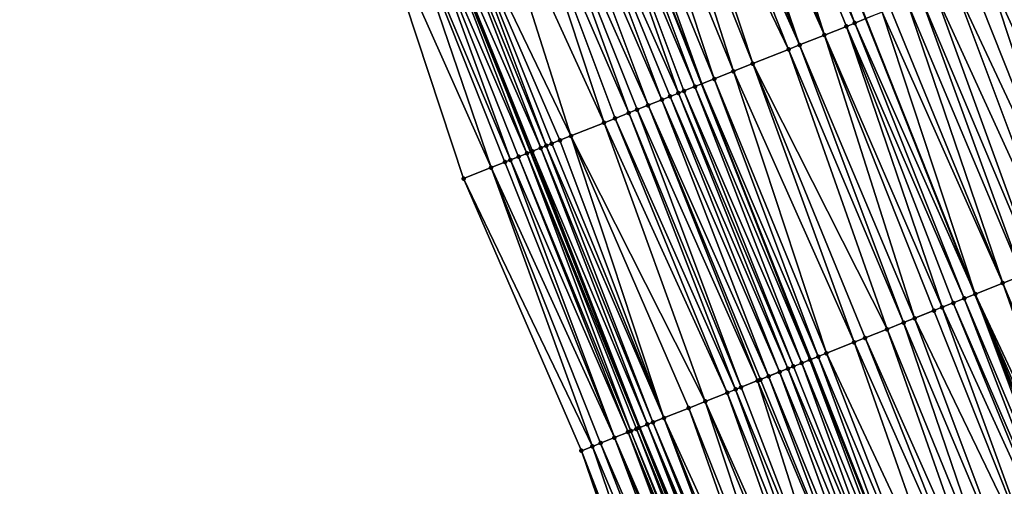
# Model space of a CAD drawing. Header units: feet. Extents: x 2004186 to 2014793, y 836912 to 864902.
# Tile 338 of 656: x 2010293 to 2010360, y 848003 to 848034. Entities that reach past the tile are written whole.
import ezdxf

# ---------------------------------------------------------------- set-up
doc = ezdxf.new("R2010")
doc.units = ezdxf.units.FT
doc.header["$LTSCALE"] = 100
doc.header["$MEASUREMENT"] = 0
for name, color, linetype, lineweight in [('EP_Travel Lane', 5, 'Continuous', 40), ('GPL_Skip Line', 2, 'Continuous', 40), ('Road Shots', 4, 'Continuous', 200), ('Road X-Section', 30, 'Continuous', 13)]:
    doc.layers.add(name, color=color, linetype=linetype, lineweight=lineweight)
doc.layers.add('I-77 SB_MM21-27-Surface-Border', color=7, linetype='Continuous')
doc.layers.add('I-77 SB_MM21-27-Surface-TIN', color=7, linetype='Continuous')

msp = doc.modelspace()

# ---------------------------------------------------------------- linework, layer by layer
at = {"layer": 'EP_Travel Lane'}
msp.add_polyline3d([(2010411.276, 847801.616, 431.595), (2010404.664, 847820.491, 431.522), (2010398.053, 847839.367, 431.475), (2010391.291, 847857.865, 431.417), (2010384.406, 847876.642, 431.317), (2010377.52, 847895.419, 431.27), (2010370.635, 847914.197, 431.197), (2010363.638, 847932.6, 431.121), (2010356.529, 847951.294, 431.115), (2010349.419, 847969.987, 431.051), (2010342.428, 847988.34, 430.991), (2010335.069, 848006.937, 430.901), (2010327.71, 848025.534, 430.829), (2010320.351, 848044.13, 430.754), (2010313.097, 848062.391, 430.678), (2010305.39, 848080.847, 430.599), (2010297.684, 848099.302, 430.516)], dxfattribs=at)
at = {"layer": 'GPL_Skip Line'}
for points in [[(2010434.28, 847809.712, 432.552), (2010427.643, 847828.579, 432.474), (2010421.007, 847847.445, 432.405), (2010414.147, 847866.232, 432.341), (2010407.274, 847885.014, 432.284), (2010400.401, 847903.796, 432.218), (2010393.528, 847922.577, 432.171), (2010386.419, 847941.271, 432.094), (2010379.307, 847959.964, 432.039), (2010372.195, 847978.656, 431.971), (2010365.075, 847997.346, 431.906), (2010357.687, 848015.931, 431.825), (2010350.299, 848034.517, 431.751), (2010342.911, 848053.102, 431.706), (2010335.503, 848071.679, 431.653), (2010327.846, 848090.155, 431.584), (2010320.19, 848108.632, 431.497)], [(2010422.965, 847805.73, 432.099), (2010416.328, 847824.596, 432.026), (2010409.691, 847843.463, 431.963), (2010402.876, 847862.106, 431.901), (2010395.993, 847880.884, 431.815), (2010389.11, 847899.662, 431.775), (2010382.227, 847918.44, 431.723), (2010375.191, 847936.997, 431.655), (2010368.098, 847955.698, 431.597), (2010361.006, 847974.398, 431.55), (2010353.967, 847992.929, 431.476), (2010346.606, 848011.525, 431.398), (2010339.244, 848030.12, 431.325), (2010331.882, 848048.716, 431.282), (2010324.562, 848067.144, 431.226), (2010316.894, 848085.615, 431.142), (2010309.226, 848104.087, 431.055)]]:
    msp.add_polyline3d(points, dxfattribs=at)
at = {"layer": 'I-77 SB_MM21-27-Surface-Border', "color": 3, "linetype": 'ByBlock', "lineweight": -2}
msp.add_polyline3d([(2010407.114, 847800.151, 431.433), (2010401.986, 847819.549, 431.433), (2010394.029, 847837.95, 431.331), (2010387.102, 847856.332, 431.256), (2010380.605, 847875.251, 431.165), (2010372.981, 847893.758, 431.066), (2010365.732, 847912.402, 430.983), (2010358.569, 847930.67, 430.918), (2010351.456, 847949.363, 430.882), (2010344.718, 847968.198, 430.839), (2010337.57, 847986.408, 430.761), (2010331.112, 848005.363, 430.703), (2010323.166, 848023.727, 430.602), (2010316.893, 848042.755, 430.572), (2010309.267, 848060.803, 430.487), (2010301.796, 848079.356, 430.426), (2010293.216, 848097.45, 430.322)], dxfattribs=at)
at = {"layer": 'I-77 SB_MM21-27-Surface-TIN', "color": 128, "linetype": 'ByBlock', "lineweight": -2}
for points in [[(2010341.424, 848052.511, 431.653), (2010340.123, 848051.993, 431.592), (2010347.511, 848033.408, 431.639)], [(2010342.539, 848052.954, 431.693), (2010341.424, 848052.511, 431.653), (2010349.556, 848034.221, 431.729)], [(2010341.424, 848052.511, 431.653), (2010348.998, 848033.999, 431.71), (2010349.556, 848034.221, 431.729)], [(2010341.424, 848052.511, 431.653), (2010347.511, 848033.408, 431.639), (2010348.998, 848033.999, 431.71)], [(2010342.539, 848052.954, 431.693), (2010349.556, 848034.221, 431.729), (2010350.299, 848034.517, 431.751)], [(2010340.123, 848051.993, 431.592), (2010339.38, 848051.698, 431.567), (2010347.511, 848033.408, 431.639)], [(2010338.636, 848051.402, 431.537), (2010337.707, 848051.033, 431.503), (2010345.839, 848032.743, 431.57)], [(2010339.38, 848051.698, 431.567), (2010338.636, 848051.402, 431.537), (2010345.839, 848032.743, 431.57)], [(2010339.38, 848051.698, 431.567), (2010345.839, 848032.743, 431.57), (2010347.511, 848033.408, 431.639)], [(2010336.406, 848050.515, 431.453), (2010335.291, 848050.072, 431.41), (2010342.679, 848031.487, 431.449)], [(2010337.707, 848051.033, 431.503), (2010336.406, 848050.515, 431.453), (2010345.095, 848032.447, 431.546)], [(2010336.406, 848050.515, 431.453), (2010342.679, 848031.487, 431.449), (2010345.095, 848032.447, 431.546)], [(2010337.707, 848051.033, 431.503), (2010345.095, 848032.447, 431.546), (2010345.839, 848032.743, 431.57)], [(2010335.291, 848050.072, 431.41), (2010333.804, 848049.481, 431.353), (2010341.379, 848030.969, 431.405)], [(2010335.291, 848050.072, 431.41), (2010341.379, 848030.969, 431.405), (2010342.679, 848031.487, 431.449)], [(2010333.804, 848049.481, 431.353), (2010332.504, 848048.963, 431.308), (2010340.078, 848030.452, 431.36)], [(2010333.804, 848049.481, 431.353), (2010340.078, 848030.452, 431.36), (2010341.379, 848030.969, 431.405)], [(2010331.76, 848048.668, 431.276), (2010331.017, 848048.372, 431.239), (2010338.777, 848029.935, 431.304)], [(2010331.76, 848048.668, 431.276), (2010339.244, 848030.12, 431.325), (2010331.882, 848048.716, 431.282)], [(2010331.76, 848048.668, 431.276), (2010338.777, 848029.935, 431.304), (2010339.244, 848030.12, 431.325)], [(2010332.504, 848048.963, 431.308), (2010331.882, 848048.716, 431.282), (2010339.244, 848030.12, 431.325)], [(2010332.504, 848048.963, 431.308), (2010339.244, 848030.12, 431.325), (2010340.078, 848030.452, 431.36)], [(2010329.53, 848047.781, 431.157), (2010328.601, 848047.411, 431.109), (2010336.547, 848029.048, 431.187)], [(2010331.017, 848048.372, 431.239), (2010329.53, 848047.781, 431.157), (2010337.662, 848029.491, 431.245)], [(2010329.53, 848047.781, 431.157), (2010337.104, 848029.269, 431.212), (2010337.662, 848029.491, 431.245)], [(2010329.53, 848047.781, 431.157), (2010336.547, 848029.048, 431.187), (2010337.104, 848029.269, 431.212)], [(2010331.017, 848048.372, 431.239), (2010338.033, 848029.639, 431.269), (2010338.777, 848029.935, 431.304)], [(2010331.017, 848048.372, 431.239), (2010337.662, 848029.491, 431.245), (2010338.033, 848029.639, 431.269)], [(2010328.601, 848047.411, 431.109), (2010327.486, 848046.968, 431.06), (2010335.617, 848028.678, 431.153)], [(2010328.601, 848047.411, 431.109), (2010335.617, 848028.678, 431.153), (2010336.547, 848029.048, 431.187)], [(2010326.371, 848046.524, 431.02), (2010324.326, 848045.711, 430.94), (2010332.644, 848027.496, 431.039)], [(2010327.486, 848046.968, 431.06), (2010326.371, 848046.524, 431.02), (2010334.316, 848028.161, 431.096)], [(2010326.371, 848046.524, 431.02), (2010333.387, 848027.791, 431.064), (2010334.316, 848028.161, 431.096)], [(2010326.371, 848046.524, 431.02), (2010332.644, 848027.496, 431.039), (2010333.387, 848027.791, 431.064)], [(2010327.486, 848046.968, 431.06), (2010334.874, 848028.383, 431.118), (2010335.617, 848028.678, 431.153)], [(2010327.486, 848046.968, 431.06), (2010334.316, 848028.161, 431.096), (2010334.874, 848028.383, 431.118)], [(2010324.326, 848045.711, 430.94), (2010321.725, 848044.677, 430.831), (2010330.414, 848026.609, 430.946)], [(2010324.326, 848045.711, 430.94), (2010330.414, 848026.609, 430.946), (2010332.644, 848027.496, 431.039)], [(2010321.167, 848044.455, 430.803), (2010320.351, 848044.13, 430.754), (2010328.369, 848025.796, 430.873)], [(2010321.725, 848044.677, 430.831), (2010321.167, 848044.455, 430.803), (2010328.741, 848025.944, 430.893)], [(2010321.167, 848044.455, 430.803), (2010328.369, 848025.796, 430.873), (2010328.741, 848025.944, 430.893)], [(2010321.725, 848044.677, 430.831), (2010329.67, 848026.313, 430.92), (2010330.414, 848026.609, 430.946)], [(2010321.725, 848044.677, 430.831), (2010329.113, 848026.092, 430.905), (2010329.67, 848026.313, 430.92)], [(2010321.725, 848044.677, 430.831), (2010328.741, 848025.944, 430.893), (2010329.113, 848026.092, 430.905)], [(2010319.495, 848043.79, 430.713), (2010318.565, 848043.42, 430.662), (2010326.325, 848024.983, 430.752)], [(2010320.238, 848044.086, 430.747), (2010319.495, 848043.79, 430.713), (2010327.44, 848025.426, 430.814)], [(2010319.495, 848043.79, 430.713), (2010326.883, 848025.205, 430.788), (2010327.44, 848025.426, 430.814)], [(2010319.495, 848043.79, 430.713), (2010326.325, 848024.983, 430.752), (2010326.883, 848025.205, 430.788)], [(2010320.238, 848044.086, 430.747), (2010327.71, 848025.534, 430.829), (2010320.351, 848044.13, 430.754)], [(2010320.238, 848044.086, 430.747), (2010327.44, 848025.426, 430.814), (2010327.71, 848025.534, 430.829)], [(2010327.812, 848025.574, 430.835), (2010320.351, 848044.13, 430.754), (2010327.71, 848025.534, 430.829)], [(2010328.369, 848025.796, 430.873), (2010320.351, 848044.13, 430.754), (2010327.812, 848025.574, 430.835)], [(2010318.565, 848043.42, 430.662), (2010316.893, 848042.755, 430.572), (2010325.024, 848024.466, 430.692)], [(2010318.565, 848043.42, 430.662), (2010325.953, 848024.835, 430.731), (2010326.325, 848024.983, 430.752)], [(2010318.565, 848043.42, 430.662), (2010325.024, 848024.466, 430.692), (2010325.953, 848024.835, 430.731)], [(2010316.893, 848042.755, 430.572), (2010323.166, 848023.727, 430.602), (2010325.024, 848024.466, 430.692)], [(2010359.405, 848038.138, 432.131), (2010358.476, 848037.768, 432.089), (2010366.794, 848019.553, 432.213)], [(2010359.777, 848038.286, 432.147), (2010359.405, 848038.138, 432.131), (2010366.794, 848019.553, 432.213)], [(2010357.361, 848037.325, 432.043), (2010356.246, 848036.882, 432.001), (2010364.749, 848018.74, 432.124)], [(2010358.476, 848037.768, 432.089), (2010357.361, 848037.325, 432.043), (2010364.749, 848018.74, 432.124)], [(2010358.476, 848037.768, 432.089), (2010364.749, 848018.74, 432.124), (2010366.794, 848019.553, 432.213)], [(2010356.246, 848036.882, 432.001), (2010354.945, 848036.364, 431.947), (2010363.263, 848018.149, 432.065)], [(2010356.246, 848036.882, 432.001), (2010363.263, 848018.149, 432.065), (2010364.749, 848018.74, 432.124)], [(2010354.016, 848035.995, 431.904), (2010353.087, 848035.625, 431.863), (2010360.847, 848017.188, 431.954)], [(2010354.945, 848036.364, 431.947), (2010354.016, 848035.995, 431.904), (2010361.776, 848017.557, 431.998)], [(2010354.016, 848035.995, 431.904), (2010360.847, 848017.188, 431.954), (2010361.776, 848017.557, 431.998)], [(2010354.945, 848036.364, 431.947), (2010361.776, 848017.557, 431.998), (2010363.263, 848018.149, 432.065)], [(2010351.972, 848035.182, 431.815), (2010351.414, 848034.96, 431.797), (2010359.546, 848016.67, 431.901)], [(2010353.087, 848035.625, 431.863), (2010351.972, 848035.182, 431.815), (2010359.546, 848016.67, 431.901)], [(2010353.087, 848035.625, 431.863), (2010359.546, 848016.67, 431.901), (2010360.847, 848017.188, 431.954)], [(2010349.556, 848034.221, 431.729), (2010357.687, 848015.931, 431.825), (2010350.299, 848034.517, 431.751)], [(2010351.414, 848034.96, 431.797), (2010350.299, 848034.517, 431.751), (2010357.687, 848015.931, 431.825)], [(2010351.414, 848034.96, 431.797), (2010357.687, 848015.931, 431.825), (2010359.546, 848016.67, 431.901)], [(2010348.998, 848033.999, 431.71), (2010347.511, 848033.408, 431.639), (2010355.457, 848015.045, 431.738)], [(2010349.556, 848034.221, 431.729), (2010348.998, 848033.999, 431.71), (2010356.944, 848015.636, 431.802)], [(2010348.998, 848033.999, 431.71), (2010356.201, 848015.34, 431.774), (2010356.944, 848015.636, 431.802)], [(2010348.998, 848033.999, 431.71), (2010355.457, 848015.045, 431.738), (2010356.201, 848015.34, 431.774)], [(2010349.556, 848034.221, 431.729), (2010356.944, 848015.636, 431.802), (2010357.687, 848015.931, 431.825)], [(2010347.511, 848033.408, 431.639), (2010345.839, 848032.743, 431.57), (2010353.599, 848014.305, 431.66)], [(2010347.511, 848033.408, 431.639), (2010354.9, 848014.823, 431.713), (2010355.457, 848015.045, 431.738)], [(2010347.511, 848033.408, 431.639), (2010353.599, 848014.305, 431.66), (2010354.9, 848014.823, 431.713)], [(2010345.839, 848032.743, 431.57), (2010345.095, 848032.447, 431.546), (2010352.855, 848014.01, 431.633)], [(2010345.839, 848032.743, 431.57), (2010352.855, 848014.01, 431.633), (2010353.599, 848014.305, 431.66)], [(2010345.095, 848032.447, 431.546), (2010342.679, 848031.487, 431.449), (2010351.74, 848013.566, 431.593)], [(2010345.095, 848032.447, 431.546), (2010351.74, 848013.566, 431.593), (2010352.855, 848014.01, 431.633)], [(2010342.679, 848031.487, 431.449), (2010341.379, 848030.969, 431.405), (2010349.51, 848012.68, 431.506)], [(2010342.679, 848031.487, 431.449), (2010350.253, 848012.975, 431.53), (2010351.74, 848013.566, 431.593)], [(2010342.679, 848031.487, 431.449), (2010349.51, 848012.68, 431.506), (2010350.253, 848012.975, 431.53)], [(2010341.379, 848030.969, 431.405), (2010340.078, 848030.452, 431.36), (2010347.652, 848011.941, 431.443)], [(2010341.379, 848030.969, 431.405), (2010347.652, 848011.941, 431.443), (2010349.51, 848012.68, 431.506)], [(2010338.777, 848029.935, 431.304), (2010338.033, 848029.639, 431.269), (2010345.979, 848011.276, 431.367)], [(2010338.777, 848029.935, 431.304), (2010346.537, 848011.497, 431.395), (2010339.244, 848030.12, 431.325)], [(2010338.777, 848029.935, 431.304), (2010345.979, 848011.276, 431.367), (2010346.537, 848011.497, 431.395)], [(2010340.078, 848030.452, 431.36), (2010339.244, 848030.12, 431.325), (2010347.094, 848011.719, 431.423)], [(2010346.537, 848011.497, 431.395), (2010346.606, 848011.525, 431.398), (2010339.244, 848030.12, 431.325)], [(2010347.094, 848011.719, 431.423), (2010339.244, 848030.12, 431.325), (2010346.606, 848011.525, 431.398)], [(2010340.078, 848030.452, 431.36), (2010347.094, 848011.719, 431.423), (2010347.652, 848011.941, 431.443)], [(2010337.104, 848029.269, 431.212), (2010336.547, 848029.048, 431.187), (2010344.492, 848010.684, 431.305)], [(2010337.662, 848029.491, 431.245), (2010337.104, 848029.269, 431.212), (2010345.05, 848010.906, 431.335)], [(2010337.104, 848029.269, 431.212), (2010344.492, 848010.684, 431.305), (2010345.05, 848010.906, 431.335)], [(2010338.033, 848029.639, 431.269), (2010337.662, 848029.491, 431.245), (2010345.421, 848011.054, 431.35)], [(2010337.662, 848029.491, 431.245), (2010345.05, 848010.906, 431.335), (2010345.421, 848011.054, 431.35)], [(2010338.033, 848029.639, 431.269), (2010345.421, 848011.054, 431.35), (2010345.979, 848011.276, 431.367)], [(2010335.617, 848028.678, 431.153), (2010334.874, 848028.383, 431.118), (2010343.006, 848010.093, 431.239)], [(2010336.547, 848029.048, 431.187), (2010335.617, 848028.678, 431.153), (2010343.749, 848010.389, 431.272)], [(2010335.617, 848028.678, 431.153), (2010343.191, 848010.167, 431.249), (2010343.749, 848010.389, 431.272)], [(2010335.617, 848028.678, 431.153), (2010343.006, 848010.093, 431.239), (2010343.191, 848010.167, 431.249)], [(2010336.547, 848029.048, 431.187), (2010343.749, 848010.389, 431.272), (2010344.492, 848010.684, 431.305)], [(2010334.316, 848028.161, 431.096), (2010333.387, 848027.791, 431.064), (2010341.519, 848009.502, 431.156)], [(2010334.874, 848028.383, 431.118), (2010334.316, 848028.161, 431.096), (2010341.89, 848009.65, 431.173)], [(2010334.316, 848028.161, 431.096), (2010341.519, 848009.502, 431.156), (2010341.89, 848009.65, 431.173)], [(2010334.874, 848028.383, 431.118), (2010341.89, 848009.65, 431.173), (2010343.006, 848010.093, 431.239)], [(2010332.644, 848027.496, 431.039), (2010330.414, 848026.609, 430.946), (2010339.474, 848008.689, 431.087)], [(2010333.387, 848027.791, 431.064), (2010332.644, 848027.496, 431.039), (2010340.961, 848009.28, 431.139)], [(2010332.644, 848027.496, 431.039), (2010339.474, 848008.689, 431.087), (2010340.961, 848009.28, 431.139)], [(2010333.387, 848027.791, 431.064), (2010340.961, 848009.28, 431.139), (2010341.519, 848009.502, 431.156)], [(2010330.414, 848026.609, 430.946), (2010329.67, 848026.313, 430.92), (2010336.687, 848007.58, 430.98)], [(2010330.414, 848026.609, 430.946), (2010338.359, 848008.245, 431.041), (2010339.474, 848008.689, 431.087)], [(2010330.414, 848026.609, 430.946), (2010336.687, 848007.58, 430.98), (2010338.359, 848008.245, 431.041)], [(2010328.741, 848025.944, 430.893), (2010328.369, 848025.796, 430.873), (2010335.943, 848007.285, 430.953)], [(2010329.113, 848026.092, 430.905), (2010328.741, 848025.944, 430.893), (2010336.687, 848007.58, 430.98)], [(2010328.741, 848025.944, 430.893), (2010335.943, 848007.285, 430.953), (2010336.687, 848007.58, 430.98)], [(2010329.67, 848026.313, 430.92), (2010329.113, 848026.092, 430.905), (2010336.687, 848007.58, 430.98)], [(2010326.883, 848025.205, 430.788), (2010326.325, 848024.983, 430.752), (2010334.271, 848006.62, 430.866)], [(2010327.44, 848025.426, 430.814), (2010326.883, 848025.205, 430.788), (2010334.457, 848006.693, 430.875)], [(2010326.883, 848025.205, 430.788), (2010334.271, 848006.62, 430.866), (2010334.457, 848006.693, 430.875)], [(2010327.44, 848025.426, 430.814), (2010335.014, 848006.915, 430.897), (2010327.71, 848025.534, 430.829)], [(2010327.44, 848025.426, 430.814), (2010334.828, 848006.841, 430.888), (2010335.014, 848006.915, 430.897)], [(2010327.44, 848025.426, 430.814), (2010334.457, 848006.693, 430.875), (2010334.828, 848006.841, 430.888)], [(2010327.812, 848025.574, 430.835), (2010327.71, 848025.534, 430.829), (2010335.069, 848006.937, 430.901)], [(2010335.014, 848006.915, 430.897), (2010335.069, 848006.937, 430.901), (2010327.71, 848025.534, 430.829)], [(2010328.369, 848025.796, 430.873), (2010327.812, 848025.574, 430.835), (2010335.572, 848007.137, 430.934)], [(2010327.812, 848025.574, 430.835), (2010335.069, 848006.937, 430.901), (2010335.572, 848007.137, 430.934)], [(2010328.369, 848025.796, 430.873), (2010335.572, 848007.137, 430.934), (2010335.943, 848007.285, 430.953)], [(2010325.953, 848024.835, 430.731), (2010325.024, 848024.466, 430.692), (2010333.342, 848006.25, 430.815)], [(2010326.325, 848024.983, 430.752), (2010325.953, 848024.835, 430.731), (2010333.342, 848006.25, 430.815)], [(2010326.325, 848024.983, 430.752), (2010333.342, 848006.25, 430.815), (2010334.271, 848006.62, 430.866)], [(2010325.024, 848024.466, 430.692), (2010323.166, 848023.727, 430.602), (2010331.855, 848005.659, 430.742)], [(2010325.024, 848024.466, 430.692), (2010332.412, 848005.88, 430.771), (2010333.342, 848006.25, 430.815)], [(2010325.024, 848024.466, 430.692), (2010331.855, 848005.659, 430.742), (2010332.412, 848005.88, 430.771)], [(2010323.166, 848023.727, 430.602), (2010331.112, 848005.363, 430.703), (2010331.855, 848005.659, 430.742)], [(2010359.546, 848016.67, 431.901), (2010357.687, 848015.931, 431.825), (2010366.19, 847997.79, 431.953)], [(2010360.847, 848017.188, 431.954), (2010359.546, 848016.67, 431.901), (2010367.306, 847998.233, 431.998)], [(2010359.546, 848016.67, 431.901), (2010366.19, 847997.79, 431.953), (2010367.306, 847998.233, 431.998)], [(2010356.944, 848015.636, 431.802), (2010364.704, 847997.198, 431.89), (2010357.687, 848015.931, 431.825)], [(2010364.704, 847997.198, 431.89), (2010365.075, 847997.346, 431.906), (2010357.687, 848015.931, 431.825)], [(2010365.261, 847997.42, 431.911), (2010357.687, 848015.931, 431.825), (2010365.075, 847997.346, 431.906)], [(2010366.19, 847997.79, 431.953), (2010357.687, 848015.931, 431.825), (2010365.633, 847997.568, 431.926)], [(2010365.633, 847997.568, 431.926), (2010357.687, 848015.931, 431.825), (2010365.261, 847997.42, 431.911)], [(2010356.201, 848015.34, 431.774), (2010355.457, 848015.045, 431.738), (2010363.774, 847996.829, 431.865)], [(2010356.944, 848015.636, 431.802), (2010356.201, 848015.34, 431.774), (2010364.146, 847996.977, 431.876)], [(2010356.201, 848015.34, 431.774), (2010363.774, 847996.829, 431.865), (2010364.146, 847996.977, 431.876)], [(2010356.944, 848015.636, 431.802), (2010364.146, 847996.977, 431.876), (2010364.704, 847997.198, 431.89)], [(2010354.9, 848014.823, 431.713), (2010353.599, 848014.305, 431.66), (2010362.288, 847996.238, 431.8)], [(2010355.457, 848015.045, 431.738), (2010354.9, 848014.823, 431.713), (2010362.288, 847996.238, 431.8)], [(2010355.457, 848015.045, 431.738), (2010362.288, 847996.238, 431.8), (2010363.774, 847996.829, 431.865)], [(2010352.855, 848014.01, 431.633), (2010351.74, 848013.566, 431.593), (2010359.314, 847995.055, 431.683)], [(2010353.599, 848014.305, 431.66), (2010352.855, 848014.01, 431.633), (2010360.615, 847995.573, 431.729)], [(2010352.855, 848014.01, 431.633), (2010359.314, 847995.055, 431.683), (2010360.615, 847995.573, 431.729)], [(2010353.599, 848014.305, 431.66), (2010360.615, 847995.573, 431.729), (2010362.288, 847996.238, 431.8)], [(2010351.74, 848013.566, 431.593), (2010350.253, 848012.975, 431.53), (2010358.385, 847994.686, 431.643)], [(2010351.74, 848013.566, 431.593), (2010358.385, 847994.686, 431.643), (2010359.314, 847995.055, 431.683)], [(2010349.51, 848012.68, 431.506), (2010347.652, 848011.941, 431.443), (2010356.155, 847993.799, 431.558)], [(2010350.253, 848012.975, 431.53), (2010349.51, 848012.68, 431.506), (2010357.642, 847994.39, 431.617)], [(2010349.51, 848012.68, 431.506), (2010356.155, 847993.799, 431.558), (2010357.642, 847994.39, 431.617)], [(2010350.253, 848012.975, 431.53), (2010357.642, 847994.39, 431.617), (2010358.385, 847994.686, 431.643)], [(2010347.652, 848011.941, 431.443), (2010347.094, 848011.719, 431.423), (2010354.854, 847993.282, 431.514)], [(2010347.652, 848011.941, 431.443), (2010354.854, 847993.282, 431.514), (2010356.155, 847993.799, 431.558)], [(2010345.979, 848011.276, 431.367), (2010345.421, 848011.054, 431.35), (2010352.81, 847992.469, 431.42)], [(2010346.537, 848011.497, 431.395), (2010345.979, 848011.276, 431.367), (2010353.553, 847992.764, 431.454)], [(2010345.979, 848011.276, 431.367), (2010352.81, 847992.469, 431.42), (2010353.553, 847992.764, 431.454)], [(2010346.537, 848011.497, 431.395), (2010353.967, 847992.929, 431.476), (2010346.606, 848011.525, 431.398)], [(2010346.537, 848011.497, 431.395), (2010353.925, 847992.912, 431.474), (2010353.967, 847992.929, 431.476)], [(2010346.537, 848011.497, 431.395), (2010353.553, 847992.764, 431.454), (2010353.925, 847992.912, 431.474)], [(2010347.094, 848011.719, 431.423), (2010346.606, 848011.525, 431.398), (2010353.967, 847992.929, 431.476)], [(2010347.094, 848011.719, 431.423), (2010353.967, 847992.929, 431.476), (2010354.854, 847993.282, 431.514)], [(2010344.492, 848010.684, 431.305), (2010343.749, 848010.389, 431.272), (2010351.323, 847991.877, 431.348)], [(2010345.05, 848010.906, 431.335), (2010344.492, 848010.684, 431.305), (2010352.066, 847992.173, 431.379)], [(2010344.492, 848010.684, 431.305), (2010351.323, 847991.877, 431.348), (2010352.066, 847992.173, 431.379)], [(2010345.421, 848011.054, 431.35), (2010345.05, 848010.906, 431.335), (2010352.81, 847992.469, 431.42)], [(2010345.05, 848010.906, 431.335), (2010352.066, 847992.173, 431.379), (2010352.81, 847992.469, 431.42)], [(2010343.006, 848010.093, 431.239), (2010341.89, 848009.65, 431.173), (2010349.093, 847990.99, 431.256)], [(2010343.191, 848010.167, 431.249), (2010343.006, 848010.093, 431.239), (2010350.765, 847991.656, 431.326)], [(2010343.006, 848010.093, 431.239), (2010349.093, 847990.99, 431.256), (2010350.765, 847991.656, 431.326)], [(2010343.749, 848010.389, 431.272), (2010343.191, 848010.167, 431.249), (2010350.765, 847991.656, 431.326)], [(2010343.749, 848010.389, 431.272), (2010350.765, 847991.656, 431.326), (2010351.323, 847991.877, 431.348)], [(2010340.961, 848009.28, 431.139), (2010339.474, 848008.689, 431.087), (2010347.606, 847990.399, 431.207)], [(2010341.519, 848009.502, 431.156), (2010340.961, 848009.28, 431.139), (2010348.349, 847990.695, 431.232)], [(2010340.961, 848009.28, 431.139), (2010347.606, 847990.399, 431.207), (2010348.349, 847990.695, 431.232)], [(2010341.89, 848009.65, 431.173), (2010341.519, 848009.502, 431.156), (2010349.093, 847990.99, 431.256)], [(2010341.519, 848009.502, 431.156), (2010348.349, 847990.695, 431.232), (2010349.093, 847990.99, 431.256)], [(2010339.474, 848008.689, 431.087), (2010338.359, 848008.245, 431.041), (2010345.748, 847989.66, 431.139)], [(2010339.474, 848008.689, 431.087), (2010347.048, 847990.178, 431.188), (2010347.606, 847990.399, 431.207)], [(2010339.474, 848008.689, 431.087), (2010345.748, 847989.66, 431.139), (2010347.048, 847990.178, 431.188)], [(2010338.359, 848008.245, 431.041), (2010336.687, 848007.58, 430.98), (2010345.004, 847989.365, 431.108)], [(2010338.359, 848008.245, 431.041), (2010345.004, 847989.365, 431.108), (2010345.748, 847989.66, 431.139)], [(2010335.943, 848007.285, 430.953), (2010335.572, 848007.137, 430.934), (2010343.332, 847988.7, 431.044)], [(2010336.687, 848007.58, 430.98), (2010335.943, 848007.285, 430.953), (2010343.703, 847988.847, 431.061)], [(2010335.943, 848007.285, 430.953), (2010343.332, 847988.7, 431.044), (2010343.703, 847988.847, 431.061)], [(2010336.687, 848007.58, 430.98), (2010344.075, 847988.995, 431.071), (2010345.004, 847989.365, 431.108)], [(2010336.687, 848007.58, 430.98), (2010343.703, 847988.847, 431.061), (2010344.075, 847988.995, 431.071)], [(2010334.271, 848006.62, 430.866), (2010333.342, 848006.25, 430.815), (2010341.287, 847987.887, 430.94)], [(2010334.457, 848006.693, 430.875), (2010334.271, 848006.62, 430.866), (2010341.845, 847988.108, 430.968)], [(2010334.271, 848006.62, 430.866), (2010341.659, 847988.034, 430.961), (2010341.845, 847988.108, 430.968)], [(2010334.271, 848006.62, 430.866), (2010341.287, 847987.887, 430.94), (2010341.659, 847988.034, 430.961)], [(2010334.828, 848006.841, 430.888), (2010334.457, 848006.693, 430.875), (2010342.031, 847988.182, 430.972)], [(2010334.457, 848006.693, 430.875), (2010341.845, 847988.108, 430.968), (2010342.031, 847988.182, 430.972)], [(2010335.014, 848006.915, 430.897), (2010334.828, 848006.841, 430.888), (2010342.402, 847988.33, 430.989)], [(2010334.828, 848006.841, 430.888), (2010342.217, 847988.256, 430.978), (2010342.402, 847988.33, 430.989)], [(2010334.828, 848006.841, 430.888), (2010342.031, 847988.182, 430.972), (2010342.217, 847988.256, 430.978)], [(2010335.014, 848006.915, 430.897), (2010342.428, 847988.34, 430.991), (2010335.069, 848006.937, 430.901)], [(2010335.014, 848006.915, 430.897), (2010342.402, 847988.33, 430.989), (2010342.428, 847988.34, 430.991)], [(2010335.572, 848007.137, 430.934), (2010335.069, 848006.937, 430.901), (2010342.774, 847988.478, 431.017)], [(2010342.774, 847988.478, 431.017), (2010335.069, 848006.937, 430.901), (2010342.428, 847988.34, 430.991)], [(2010335.572, 848007.137, 430.934), (2010342.96, 847988.552, 431.028), (2010343.332, 847988.7, 431.044)], [(2010335.572, 848007.137, 430.934), (2010342.774, 847988.478, 431.017), (2010342.96, 847988.552, 431.028)], [(2010333.342, 848006.25, 430.815), (2010332.412, 848005.88, 430.771), (2010340.358, 847987.517, 430.897)], [(2010333.342, 848006.25, 430.815), (2010340.916, 847987.739, 430.92), (2010341.287, 847987.887, 430.94)], [(2010333.342, 848006.25, 430.815), (2010340.358, 847987.517, 430.897), (2010340.916, 847987.739, 430.92)], [(2010331.855, 848005.659, 430.742), (2010331.112, 848005.363, 430.703), (2010338.314, 847986.704, 430.795)], [(2010331.112, 848005.363, 430.703), (2010337.942, 847986.556, 430.779), (2010338.314, 847986.704, 430.795)], [(2010331.112, 848005.363, 430.703), (2010337.57, 847986.408, 430.761), (2010337.942, 847986.556, 430.779)], [(2010332.412, 848005.88, 430.771), (2010331.855, 848005.659, 430.742), (2010339.615, 847987.221, 430.862)], [(2010331.855, 848005.659, 430.742), (2010338.314, 847986.704, 430.795), (2010339.615, 847987.221, 430.862)], [(2010332.412, 848005.88, 430.771), (2010339.615, 847987.221, 430.862), (2010340.358, 847987.517, 430.897)]]:
    msp.add_3dface(points, dxfattribs=at)
at = {"layer": 'Road Shots', "lineweight": 100}
for p in [(2010348.998, 848033.999, 431.71), (2010349.556, 848034.221, 431.729), (2010347.511, 848033.408, 431.639), (2010345.839, 848032.743, 431.57), (2010345.095, 848032.447, 431.546), (2010342.679, 848031.487, 431.449), (2010341.379, 848030.969, 431.405), (2010338.777, 848029.935, 431.304), (2010340.078, 848030.452, 431.36), (2010337.104, 848029.269, 431.212), (2010337.662, 848029.491, 431.245), (2010338.033, 848029.639, 431.269), (2010335.617, 848028.678, 431.153), (2010336.547, 848029.048, 431.187), (2010334.316, 848028.161, 431.096), (2010334.874, 848028.383, 431.118), (2010332.644, 848027.496, 431.039), (2010333.387, 848027.791, 431.064), (2010330.414, 848026.609, 430.946), (2010328.741, 848025.944, 430.893), (2010329.113, 848026.092, 430.905), (2010329.67, 848026.313, 430.92), (2010326.883, 848025.205, 430.788), (2010327.44, 848025.426, 430.814), (2010327.812, 848025.574, 430.835), (2010328.369, 848025.796, 430.873), (2010325.953, 848024.835, 430.731), (2010326.325, 848024.983, 430.752), (2010325.024, 848024.466, 430.692), (2010323.166, 848023.727, 430.602), (2010359.546, 848016.67, 431.901), (2010357.687, 848015.931, 431.825), (2010356.201, 848015.34, 431.774), (2010356.944, 848015.636, 431.802), (2010354.9, 848014.823, 431.713), (2010355.457, 848015.045, 431.738), (2010352.855, 848014.01, 431.633), (2010353.599, 848014.305, 431.66), (2010351.74, 848013.566, 431.593), (2010349.51, 848012.68, 431.506), (2010350.253, 848012.975, 431.53), (2010347.652, 848011.941, 431.443), (2010345.979, 848011.276, 431.367), (2010346.537, 848011.497, 431.395), (2010347.094, 848011.719, 431.423), (2010344.492, 848010.684, 431.305), (2010345.05, 848010.906, 431.335), (2010345.421, 848011.054, 431.35), (2010343.006, 848010.093, 431.239), (2010343.191, 848010.167, 431.249), (2010343.749, 848010.389, 431.272), (2010340.961, 848009.28, 431.139), (2010341.519, 848009.502, 431.156), (2010341.89, 848009.65, 431.173), (2010339.474, 848008.689, 431.087), (2010338.359, 848008.245, 431.041), (2010335.943, 848007.285, 430.953), (2010336.687, 848007.58, 430.98), (2010334.271, 848006.62, 430.866), (2010334.457, 848006.693, 430.875), (2010334.828, 848006.841, 430.888), (2010335.014, 848006.915, 430.897), (2010335.572, 848007.137, 430.934), (2010333.342, 848006.25, 430.815), (2010331.112, 848005.363, 430.703), (2010331.855, 848005.659, 430.742), (2010332.412, 848005.88, 430.771)]:
    msp.add_point(p, dxfattribs=at)
at = {"layer": 'Road X-Section', "extrusion": (0.369409, -0.929262, 0.003037), "flags": 128}
for points, elevation in [([(2181394.476, 568.489), (2181396.476, 568.579), (2181397.476, 568.619), (2181397.876, 568.64), (2181398.476, 568.676), (2181399.076, 568.701), (2181399.476, 568.722), (2181400.076, 568.76), (2181400.476, 568.781), (2181400.876, 568.792), (2181401.476, 568.807), (2181402.276, 568.834), (2181404.676, 568.926), (2181405.476, 568.952), (2181406.476, 568.983), (2181407.076, 569.006), (2181407.876, 569.041), (2181408.876, 569.075), (2181409.476, 569.099), (2181410.076, 569.133), (2181410.476, 569.156), (2181411.276, 569.192), (2181412.676, 569.248), (2181414.076, 569.292), (2181415.476, 569.337), (2181418.076, 569.433), (2181418.876, 569.458), (2181420.676, 569.527), (2181422.276, 569.597), (2181422.876, 569.617), (2181423.676, 569.638), (2181424.876, 569.685), (2181425.476, 569.703), (2181426.676, 569.75), (2181427.676, 569.791), (2181428.676, 569.834), (2181430.076, 569.888), (2181431.276, 569.93), (2181432.476, 569.977), (2181433.476, 570.018), (2181433.876, 570.035), (2181434.476, 570.054), (2181435.276, 570.086), (2181435.476, 570.096), (2181435.676, 570.109), (2181435.876, 570.126), (2181436.076, 570.14), (2181436.276, 570.151), (2181437.076, 570.181), (2181437.676, 570.2), (2181438.476, 570.234), (2181439.476, 570.265), (2181440.276, 570.293), (2181441.276, 570.325), (2181441.876, 570.346), (2181442.276, 570.36), (2181442.876, 570.384), (2181443.476, 570.401)], -45403.441), ([(2181395.077, 568.53), (2181395.877, 568.569), (2181396.477, 568.598), (2181397.477, 568.642), (2181398.477, 568.693), (2181398.677, 568.702), (2181399.077, 568.715), (2181399.277, 568.724), (2181399.877, 568.761), (2181400.277, 568.78), (2181401.077, 568.807), (2181402.877, 568.868), (2181404.077, 568.914), (2181405.677, 568.965), (2181406.277, 568.983), (2181406.677, 569), (2181407.877, 569.066), (2181408.077, 569.076), (2181408.677, 569.099), (2181409.477, 569.132), (2181410.077, 569.162), (2181410.477, 569.177), (2181411.077, 569.194), (2181411.677, 569.222), (2181412.277, 569.25), (2181412.877, 569.27), (2181414.877, 569.333), (2181415.677, 569.357), (2181417.277, 569.42), (2181418.477, 569.46), (2181419.277, 569.487), (2181420.677, 569.54), (2181421.277, 569.565), (2181422.077, 569.601), (2181422.877, 569.629), (2181423.677, 569.652), (2181425.677, 569.727), (2181427.077, 569.781), (2181428.077, 569.825), (2181429.677, 569.892), (2181431.277, 569.951), (2181433.477, 570.04), (2181434.077, 570.06), (2181434.477, 570.069), (2181435.077, 570.089), (2181435.277, 570.094), (2181435.477, 570.101), (2181435.677, 570.119), (2181436.077, 570.159), (2181436.277, 570.172), (2181437.277, 570.199), (2181438.477, 570.247), (2181439.677, 570.284), (2181440.077, 570.297), (2181440.477, 570.309), (2181441.077, 570.328), (2181441.477, 570.343), (2181443.277, 570.4), (2181444.077, 570.429), (2181444.277, 570.435)], -45383.432), ([(2181394.077, 568.527), (2181394.477, 568.545), (2181394.877, 568.561), (2181396.277, 568.628), (2181397.077, 568.663), (2181397.677, 568.686), (2181398.077, 568.706), (2181398.477, 568.727), (2181398.677, 568.734), (2181398.877, 568.738), (2181399.077, 568.744), (2181399.277, 568.755), (2181399.677, 568.783), (2181399.877, 568.794), (2181400.277, 568.81), (2181400.677, 568.827), (2181401.077, 568.837), (2181402.077, 568.874), (2181402.877, 568.905), (2181404.277, 568.954), (2181404.877, 568.973), (2181405.677, 568.998), (2181406.477, 569.022), (2181408.277, 569.092), (2181408.877, 569.114), (2181409.677, 569.145), (2181410.477, 569.186), (2181411.277, 569.22), (2181411.677, 569.24), (2181412.677, 569.28), (2181414.077, 569.324), (2181415.677, 569.383), (2181416.477, 569.409), (2181417.477, 569.449), (2181418.877, 569.495), (2181420.677, 569.566), (2181422.277, 569.631), (2181422.677, 569.642), (2181423.277, 569.656), (2181423.677, 569.672), (2181423.877, 569.677), (2181424.277, 569.693), (2181424.877, 569.719), (2181426.077, 569.764), (2181427.877, 569.842), (2181429.477, 569.906), (2181430.077, 569.93), (2181431.677, 569.988), (2181432.877, 570.035), (2181433.277, 570.051), (2181433.677, 570.065), (2181434.077, 570.08), (2181434.477, 570.09), (2181434.877, 570.104), (2181435.077, 570.108), (2181435.277, 570.108), (2181435.477, 570.124), (2181435.877, 570.169), (2181436.077, 570.187), (2181436.277, 570.193), (2181436.477, 570.196), (2181436.877, 570.207), (2181437.477, 570.228), (2181437.877, 570.248), (2181438.477, 570.269), (2181439.277, 570.293), (2181439.677, 570.308), (2181440.077, 570.319), (2181441.277, 570.36), (2181442.477, 570.4), (2181442.877, 570.412), (2181443.077, 570.421), (2181443.477, 570.43), (2181444.477, 570.46)], -45363.423)]:
    msp.add_lwpolyline(points, dxfattribs=dict(at, elevation=elevation))

doc.saveas('drawing.dxf')
